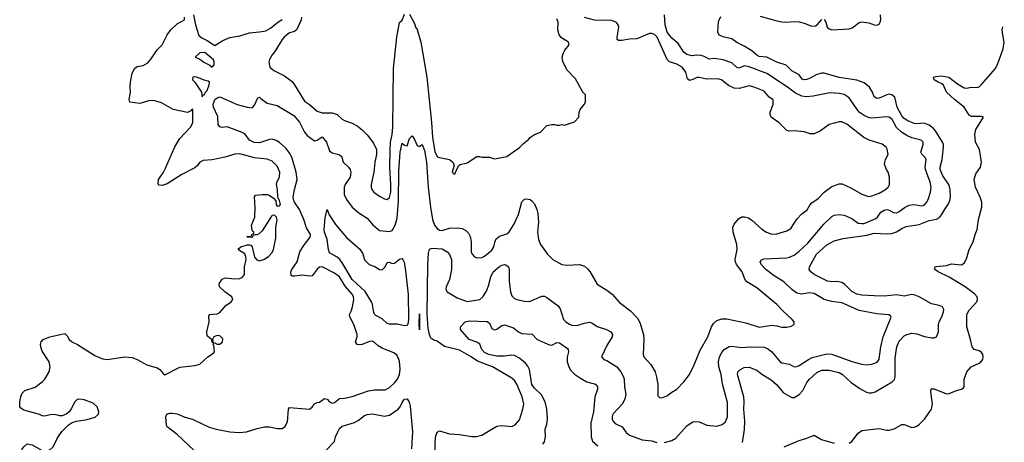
# Model space of a CAD drawing. Header units: inches. Extents: x 1649636 to 1815363, y 506543 to 641975.
# Tile 555 of 656: x 1779589 to 1787472, y 556206 to 559591. Entities that reach past the tile are written whole.
import ezdxf

# ---------------------------------------------------------------- set-up
doc = ezdxf.new("R2010")
doc.units = ezdxf.units.IN
doc.header["$MEASUREMENT"] = 0
doc.layers.add('B7575', color=7, linetype='Continuous')
doc.layers.add('B7585', color=7, linetype='Continuous')

msp = doc.modelspace()

# ---------------------------------------------------------------- linework, layer by layer
at = {"layer": 'B7575', "color": 5, "elevation": 680}
for points in [[(1780000, 556474.6), (1779987.7, 556452.3), (1779967.1, 556432.9), (1779930, 556417.2), (1779910, 556417.2), (1779869.4, 556429.4), (1779833.2, 556426.8), (1779790, 556415.1), (1779770, 556418.4), (1779748.3, 556428.3), (1779621.8, 556461.8), (1779597.8, 556477.8), (1779589.8, 556490), (1779588.9, 556530), (1779597.6, 556570), (1779610, 556599.5), (1779630, 556619.6), (1779712.2, 556647.8), (1779770, 556688.9), (1779790, 556712.4), (1779823.5, 556770), (1779832.2, 556810), (1779825.1, 556850), (1779770, 556935.6), (1779758, 556970), (1779755.8, 556990), (1779760.3, 557010), (1779778, 557030), (1779830, 557051.5), (1779950, 557076), (1779970, 557058), (1779984.9, 557030), (1780000, 557016.5)], [(1780000, 555917.8), (1779970, 555922), (1779870, 555926), (1779821, 555941), (1779750, 555981.1), (1779709.9, 556009.9), (1779654.7, 556074.7), (1779617.6, 556110), (1779608, 556130), (1779609.6, 556150), (1779620.9, 556170), (1779650, 556193), (1779690, 556186), (1779770, 556140.3), (1779790, 556136.4), (1779830, 556146.4), (1779858, 556170), (1779890, 556235.5), (1779926.9, 556293.1), (1779976.3, 556343.7), (1780000, 556358.2)]]:
    msp.add_lwpolyline(points, dxfattribs=at)
at = {"layer": 'B7585', "color": 5}
for points, elevation in [([(1780000, 557016.5), (1780007.3, 557010), (1780050.6, 556990), (1780190, 556900.3), (1780224, 556884), (1780253.7, 556873.7), (1780290, 556869.2), (1780430, 556889.2), (1780490, 556884.3), (1780530, 556870.1), (1780607.3, 556827.3), (1780690, 556802.9), (1780712, 556790), (1780737.1, 556757.1), (1780750, 556747.3), (1780870, 556807.8), (1780990, 556821.6), (1781030, 556830.8), (1781094, 556890), (1781141.2, 556918.8), (1781149, 556930), (1781143.1, 556983.1), (1781138, 556990), (1781140.4, 556999.6), (1781150, 557002), (1781170, 556991.3), (1781190, 556991), (1781213.2, 557010), (1781214.2, 557034.2), (1781190, 557059), (1781170, 557062), (1781142, 557050), (1781132, 557030), (1781138, 557002), (1781130, 557006), (1781128, 557030), (1781110, 557039), (1781090, 557059), (1781086.6, 557090), (1781105.6, 557170), (1781103.9, 557216.1), (1781110, 557230.5), (1781170, 557233.4), (1781190, 557244.9), (1781239.5, 557300.5), (1781281.2, 557330), (1781295.3, 557350), (1781286, 557370), (1781232, 557410), (1781189.3, 557450), (1781186.3, 557473.7), (1781210, 557511.3), (1781236.5, 557523.5), (1781310, 557514), (1781350, 557518.9), (1781372.9, 557527.1), (1781388.3, 557550), (1781389.8, 557610), (1781400.8, 557670), (1781399.3, 557690), (1781390, 557715.1), (1781350, 557739), (1781339, 557750), (1781343.2, 557756.8), (1781358, 557770), (1781410, 557786), (1781430, 557786), (1781441, 557781), (1781450, 557772), (1781468.6, 557688.6), (1781487.5, 557667.5), (1781510, 557659.6), (1781547.7, 557672.3), (1781582.2, 557697.8), (1781610, 557725.5), (1781620.4, 557750), (1781639.8, 557840.2), (1781638.7, 557930), (1781651.4, 557988.6), (1781646, 558010), (1781630, 558024.6), (1781610, 558021.5), (1781604, 558016), (1781530, 557899.5), (1781510, 557879.3), (1781490, 557868.7), (1781472, 557868), (1781458, 557862), (1781450, 557846), (1781408.7, 557850), (1781410, 557854), (1781442, 557858), (1781450, 557874), (1781462, 557878), (1781466, 557890), (1781455.3, 557895.3), (1781450, 557906), (1781445.6, 557945.6), (1781471.5, 558010), (1781473.4, 558086.6), (1781469.3, 558170.7), (1781475.5, 558184.5), (1781531.1, 558191.1), (1781570, 558190.2), (1781585.4, 558185.4), (1781621.8, 558161.8), (1781638.9, 558138.9), (1781641.3, 558110), (1781650, 558096.5), (1781670, 558099.4), (1781676.1, 558110), (1781670, 558141.3), (1781655.2, 558170), (1781653.2, 558230), (1781644.8, 558270), (1781647.9, 558290), (1781668.8, 558330), (1781670.8, 558370), (1781650, 558417.6), (1781610, 558456.9), (1781570, 558474.5), (1781470, 558484.3), (1781350, 558517.3), (1781310, 558514.8), (1781230, 558489.8), (1781130.9, 558469.1), (1781057, 558463), (1781031.9, 558448.1), (1781010, 558420.4), (1780990, 558404.2), (1780888.1, 558351.9), (1780770, 558274.7), (1780730, 558262.4), (1780706, 558266), (1780696.5, 558276.5), (1780699.6, 558310), (1780736.9, 558363.1), (1780757.5, 558402.5), (1780830, 558572.9), (1780870, 558637.8), (1780955.6, 558730), (1780976.3, 558763.7), (1780975.3, 558870), (1780970, 558874), (1780959.8, 558860.2), (1780931.8, 558848.2), (1780817.2, 558870), (1780723.5, 558923.5), (1780670, 558940.5), (1780630, 558942), (1780550, 558918.9), (1780470, 558929.6), (1780465.3, 558950), (1780476.9, 559010), (1780472.6, 559050), (1780475.3, 559090), (1780490, 559162.8), (1780510, 559202.4), (1780530, 559214.9), (1780576.1, 559223.9), (1780615.2, 559244.8), (1780642.6, 559277.4), (1780689.6, 559350), (1780729.8, 559390.2), (1780769.7, 559470), (1780799.6, 559510), (1780850, 559557.6), (1780909, 559590), (1780909.3, 559610)], 680), ([(1780983.9, 556143.9), (1780850, 556269), (1780770, 556328.2), (1780764, 556344), (1780759.3, 556410), (1780766, 556430), (1780790, 556439.3), (1780810, 556439.2), (1780850, 556434), (1780910, 556406.3), (1780971.9, 556391.9), (1781106.1, 556326.1), (1781162.8, 556310), (1781270, 556288.7), (1781345.2, 556285.2), (1781404, 556290), (1781490, 556316.8), (1781550, 556328.4), (1781590, 556329.2), (1781650, 556315.3), (1781690, 556314.9), (1781711.5, 556330), (1781732.6, 556370), (1781741.2, 556470), (1781750, 556484.7), (1781910, 556470.5), (1781930, 556487.3), (1781950, 556514), (1781970, 556525.5), (1781990, 556527.7), (1782030, 556555.5), (1782050, 556550.4), (1782070, 556530.4), (1782090, 556518.4), (1782110, 556524.4), (1782150, 556557.1), (1782190, 556559.3), (1782250, 556573), (1782381.5, 556618.5), (1782430, 556624.9), (1782513.6, 556626.4), (1782550, 556645.3), (1782590, 556682.6), (1782613.5, 556710), (1782630.5, 556750), (1782633.8, 556790), (1782630, 556856), (1782610, 556902), (1782590, 556919.5), (1782490, 556960.7), (1782459.4, 556979.4), (1782427.2, 557007.2), (1782410, 557015.1), (1782390, 557012.8), (1782331.4, 556988.6), (1782310, 556985.7), (1782289.6, 556990), (1782281.5, 557001.5), (1782276.9, 557010), (1782289.6, 557050), (1782289.7, 557070.3), (1782264.1, 557150), (1782231.8, 557210), (1782229.8, 557230), (1782243.2, 557256.8), (1782252, 557290), (1782263.1, 557350), (1782260.3, 557370), (1782252.7, 557390), (1782195.9, 557455.9), (1782148.1, 557530), (1782110, 557559.1), (1782010, 557611.6), (1781990, 557608.7), (1781970, 557592.1), (1781930, 557538), (1781910, 557536.4), (1781850, 557545.1), (1781790, 557535.1), (1781770, 557537.2), (1781762.9, 557542.9), (1781759.5, 557570), (1781768, 557590), (1781809.8, 557650.2), (1781832.5, 557730), (1781860.9, 557779.1), (1781915.6, 557850), (1781916.2, 557870), (1781884.3, 557924.3), (1781863.7, 557990), (1781830, 558069.7), (1781788.4, 558130), (1781781, 558150), (1781778.7, 558170), (1781788.2, 558230), (1781809.9, 558310.1), (1781801.7, 558370), (1781768.2, 558490), (1781746.8, 558526.8), (1781720.2, 558560.2), (1781670, 558607.2), (1781643.2, 558623.2), (1781610, 558632.5), (1781590, 558631.8), (1781510, 558605.4), (1781466.7, 558606.7), (1781430, 558626.6), (1781393.7, 558673.7), (1781370, 558687.4), (1781250, 558731.5), (1781210, 558728.2), (1781190, 558732), (1781176.9, 558750), (1781174.5, 558814.5), (1781140.9, 558890), (1781138.7, 558910), (1781150, 558950.2), (1781170, 558965.7), (1781190, 558973.1), (1781330, 558912.4), (1781410, 558890.4), (1781450, 558885.5), (1781470, 558906.8), (1781496.5, 558963.5), (1781510, 558970.7), (1781519, 558959), (1781570, 558921.7), (1781650, 558902.8), (1781782.7, 558822.7), (1781828.6, 558768.6), (1781869.5, 558690), (1781890, 558662.6), (1781950, 558621.1), (1781970, 558625.7), (1782011.7, 558651.7), (1782044.4, 558610), (1782070, 558539.3), (1782090, 558525.3), (1782142.8, 558510), (1782160, 558500), (1782169, 558489), (1782179.6, 558450), (1782220.3, 558410), (1782233.8, 558390), (1782239.7, 558370), (1782233.4, 558330), (1782193.8, 558270), (1782187.1, 558250), (1782187.1, 558190), (1782206.4, 558150), (1782250, 558090.3), (1782304.3, 558044.3), (1782370, 558000.3), (1782412.9, 557950), (1782470, 557902), (1782550, 557894), (1782570, 557902.6), (1782595.6, 557944.4), (1782610, 558002), (1782622.6, 558137.4), (1782625.3, 558374.7), (1782634.2, 558530), (1782650, 558601), (1782670, 558586), (1782690, 558581), (1782710, 558638), (1782730, 558661), (1782750, 558631), (1782770, 558582.8), (1782790, 558576), (1782810, 558591), (1782830, 558542.8), (1782845.6, 558450), (1782860.2, 558250), (1782877.8, 558090), (1782894.2, 557990), (1782910, 557944.4), (1782930, 557918.5), (1782950, 557905.8), (1782970, 557901.3), (1783030, 557919.8), (1783090, 557924.1), (1783130, 557918), (1783161.3, 557901.3), (1783181, 557881), (1783195.1, 557855.1), (1783202.5, 557810), (1783203.9, 557730), (1783212.1, 557712.1), (1783231.3, 557691.3), (1783250, 557682.6), (1783290, 557684.9), (1783310, 557695.6), (1783370, 557743.8), (1783385.6, 557770), (1783391.9, 557808.1), (1783404.1, 557835.9), (1783430, 557855.8), (1783490, 557874.4), (1783507.6, 557892.4), (1783545.7, 557950), (1783582.9, 558030), (1783610, 558130.7), (1783630, 558152.7), (1783650, 558155.5), (1783676, 558150), (1783690, 558140.7), (1783710, 558114.8), (1783730, 558071), (1783737.2, 558037.2), (1783743.1, 557970), (1783733.1, 557890), (1783742.6, 557830), (1783759.5, 557790), (1783813.6, 557713.6), (1783857.1, 557670), (1783930, 557630.3), (1783970, 557625.3), (1784070, 557630.3), (1784110, 557617.1), (1784135.3, 557595.3), (1784152.7, 557572.7), (1784212.6, 557472.6), (1784290, 557424.2), (1784332.1, 557392.1), (1784390, 557324.6), (1784479, 557259), (1784537.2, 557197.2), (1784556.5, 557156.5), (1784583.1, 557070), (1784586.3, 557030), (1784579.5, 556910), (1784585.3, 556890), (1784642.6, 556830), (1784676.5, 556770), (1784688.2, 556728.2), (1784696.9, 556670), (1784697.3, 556577.3), (1784710, 556564), (1784730, 556563), (1784770, 556578), (1784810, 556608), (1784850, 556630.6), (1784907, 556690), (1784951.8, 556750), (1784990, 556826), (1785036.9, 556943.1), (1785096.8, 557050), (1785128.2, 557131.8), (1785143.2, 557156.8), (1785170, 557180.3), (1785210, 557194), (1785250, 557194), (1785401.8, 557161.8), (1785510, 557128.8), (1785610, 557142.6), (1785650, 557138.4), (1785690, 557128), (1785730, 557126.8), (1785764.7, 557135.3), (1785788, 557150), (1785788.7, 557170), (1785774, 557190), (1785697.4, 557257.4), (1785649.4, 557310), (1785490, 557441.6), (1785409.8, 557489.8), (1785393.6, 557513.6), (1785372.3, 557572.3), (1785326.3, 557630), (1785318.9, 557650), (1785317.7, 557670), (1785332.3, 557750), (1785331.4, 557790), (1785301.5, 557890), (1785298.7, 557930), (1785308, 557952), (1785343.5, 557996.5), (1785370, 558010.3), (1785391.6, 558011.6), (1785423.6, 558003.6), (1785450, 557986), (1785530, 557914), (1785567.7, 557890), (1785610, 557873.4), (1785650, 557876), (1785730, 557899.6), (1785762.2, 557917.8), (1785810, 557992), (1785850, 558036), (1785892.3, 558067.7), (1785913.8, 558106.2), (1785930, 558124.6), (1785981.8, 558158.2), (1786030, 558210.3), (1786090, 558255.8), (1786150, 558276.1), (1786174.8, 558274.8), (1786243.4, 558243.4), (1786330, 558192), (1786385.4, 558174.6), (1786410, 558178.7), (1786470, 558201.8), (1786519.3, 558230), (1786541.2, 558250), (1786552.3, 558270), (1786551.8, 558330), (1786542.9, 558370), (1786529.8, 558389.8), (1786513.6, 558430), (1786514, 558450), (1786520.7, 558470), (1786542, 558510), (1786533.4, 558553.4), (1786526, 558570), (1786494, 558594), (1786390, 558626.2), (1786346.8, 558646.8), (1786210, 558753.1), (1786170, 558772.8), (1786150, 558773.3), (1786070, 558751.2), (1785999.7, 558700.3), (1785950, 558675.2), (1785916.4, 558676.4), (1785870, 558692.6), (1785790, 558701.1), (1785750, 558696.9), (1785730, 558703.1), (1785670, 558763.6), (1785603.8, 558810), (1785596.2, 558830), (1785596.7, 558850), (1785621.7, 558910), (1785622, 558942), (1785618, 558950), (1785590, 558971.2), (1785550, 559019.2), (1785468.8, 559051.2), (1785430, 559060.9), (1785350, 559039.2), (1785310, 559041.7), (1785264.7, 559064.7), (1785208.5, 559108.5), (1785177.9, 559117.9), (1785090, 559112.9), (1785030, 559127.2), (1785013.2, 559126.8), (1784970, 559107.6), (1784950, 559104), (1784936.4, 559116.4), (1784921.6, 559170), (1784892.7, 559210), (1784850, 559235.6), (1784791.9, 559251.9), (1784772.2, 559272.2), (1784691.3, 559450), (1784670, 559472.1), (1784650, 559479.7), (1784630, 559480.4), (1784530, 559438), (1784470, 559434.8), (1784410, 559423.1), (1784384.2, 559424.2), (1784371.7, 559431.7), (1784371.2, 559450), (1784386.2, 559530), (1784380.9, 559550), (1784367.4, 559567.4), (1784330, 559582.8), (1784190, 559586.6), (1784110, 559608.7)], 660), ([(1780979.3, 559630), (1780997, 559550), (1781022.8, 559462.8), (1781046, 559446), (1781090, 559424.4), (1781150, 559382.8), (1781216.4, 559423.6), (1781272.4, 559447.6), (1781350, 559460.6), (1781430, 559484.7), (1781510, 559492.1), (1781558.5, 559501.5), (1781597.3, 559522.7), (1781654.5, 559570), (1781690, 559592.9)], 680), ([(1781844, 559610), (1781843, 559590), (1781807.9, 559512.1), (1781790, 559497.2), (1781750, 559485.6), (1781707.7, 559452.3), (1781689.1, 559430.9), (1781635.9, 559344.1), (1781608.9, 559310), (1781588.4, 559271.6), (1781583.2, 559250), (1781591.2, 559211.2), (1781622.3, 559182.3), (1781710, 559139.6), (1781770, 559096), (1781790.1, 559070.1), (1781870, 558938.7), (1781910, 558910.3), (1781970, 558857.4), (1782010, 558844.7), (1782090, 558845.4), (1782130, 558831.1), (1782170, 558794.6), (1782190, 558782.3), (1782250, 558762), (1782290, 558740.8), (1782330, 558709.1), (1782370, 558668.9), (1782421.1, 558601.1), (1782445.3, 558550), (1782445.3, 558510), (1782431.3, 558450), (1782424.7, 558370), (1782402, 558270), (1782402.3, 558250), (1782408.9, 558230), (1782424.9, 558210), (1782470, 558176), (1782510, 558155.3), (1782530, 558151.7), (1782550, 558166.7), (1782559.3, 558210), (1782561.1, 558270), (1782552.3, 558410), (1782554.4, 558545.6), (1782558.7, 558610), (1782570.9, 558670), (1782576.5, 558730), (1782581.6, 559198.4), (1782607.8, 559450), (1782630, 559566.8), (1782650, 559586), (1782670, 559636)], 680), ([(1782710, 559634.8), (1782750, 559561), (1782758.9, 559530), (1782770, 559512.7), (1782800.5, 559410), (1782849.7, 559130), (1782887, 558767), (1782893.1, 558650), (1782911.9, 558531.9), (1782933.3, 558493.3), (1782950, 558485.7), (1783030, 558471.3), (1783056.4, 558450), (1783065.5, 558430), (1783064.9, 558415.1), (1783051.3, 558370), (1783070, 558351.3), (1783100.7, 558419.3), (1783115.3, 558430), (1783170, 558443), (1783250, 558495.6), (1783270, 558496), (1783290, 558488.7), (1783350.3, 558490.3), (1783390, 558474.9), (1783490, 558496), (1783590, 558566.8), (1783621.5, 558598.5), (1783662, 558630), (1783678, 558650), (1783709.3, 558670.7), (1783758, 558690), (1783810, 558742), (1783850, 558751), (1783870.9, 558750.9), (1783890, 558744.7), (1783910, 558744.7), (1783930, 558751), (1783950, 558744.7), (1784030, 558772), (1784066, 558810), (1784068.4, 558848.4), (1784075.3, 558870), (1784108, 558910), (1784118, 558930), (1784118, 558990), (1784098, 559010), (1784038, 559118), (1783969.4, 559189.4), (1783936.5, 559256.5), (1783932.7, 559290), (1783938.9, 559321.1), (1783953.3, 559346.7), (1783988.7, 559390), (1783982, 559410), (1783926.2, 559446.2), (1783906.6, 559470), (1783897.6, 559510), (1783900.5, 559570), (1783890, 559598)], 680), ([(1784750, 556203.6), (1784810, 556219.5), (1784841.4, 556238.6), (1784930, 556337.6), (1784972.4, 556367.6), (1784990, 556372.2), (1785029, 556369), (1785090, 556343.6), (1785170, 556334.9), (1785212.2, 556347.8), (1785239.5, 556370), (1785256.3, 556410), (1785254.6, 556525.4), (1785215.4, 556670), (1785205.2, 556750), (1785187.1, 556810), (1785182.4, 556850), (1785192.2, 556890), (1785210, 556924.9), (1785230, 556950.2), (1785270, 556972.6), (1785290, 556976.1), (1785370, 556965.4), (1785429.9, 556970.1), (1785550, 556967.1), (1785576.2, 556956.2), (1785611.5, 556930), (1785676.5, 556850), (1785690, 556843), (1785750.9, 556830.9), (1785790, 556810.3), (1785810, 556812.8), (1785830, 556821.8), (1785902.7, 556870), (1785934.6, 556885.4), (1786050, 556915.4), (1786090, 556911.3), (1786250, 556852.3), (1786330, 556831.8), (1786370, 556827.3), (1786409.8, 556830.2), (1786453.4, 556846.6), (1786470, 556870.6), (1786482.5, 556970), (1786501.8, 557050), (1786566.6, 557206.6), (1786559.7, 557219.7), (1786546.7, 557226.7), (1786450, 557233.6), (1786310, 557261.8), (1786170, 557322), (1786090, 557333.8), (1786030, 557349.8), (1785950, 557397), (1785910, 557402.3), (1785850, 557391.7), (1785810, 557401.4), (1785770, 557428.7), (1785706.2, 557490), (1785630, 557538.6), (1785562.7, 557590), (1785524.4, 557630), (1785517.6, 557650), (1785530, 557667.7), (1785546.1, 557673.9), (1785730, 557682.9), (1785752.6, 557687.4), (1785790, 557705.2), (1785830, 557735.4), (1785898.2, 557801.8), (1786026.4, 557953.6), (1786090, 558012.9), (1786110, 558023.6), (1786150, 558029.1), (1786190, 558024.4), (1786250, 557998), (1786301.6, 557961.6), (1786330, 557956.9), (1786350, 557959.1), (1786441.9, 557998.1), (1786457, 558010), (1786483.7, 558050), (1786510, 558065.4), (1786530, 558070.9), (1786550, 558065.8), (1786585.8, 558045.8), (1786610, 558044.2), (1786630, 558053.8), (1786677.4, 558090), (1786710, 558105.3), (1786750, 558110.1), (1786810, 558098.9), (1786830, 558105), (1786850, 558127), (1786863.1, 558150), (1786882, 558210), (1786884.8, 558250), (1786877.7, 558290), (1786840.2, 558390), (1786838.3, 558410), (1786847.1, 558470), (1786836.3, 558490), (1786812.2, 558512.2), (1786802.8, 558530), (1786820.7, 558590), (1786820.9, 558610), (1786805.6, 558625.6), (1786730, 558643.2), (1786690, 558662.3), (1786649.9, 558689.9), (1786607.9, 558727.9), (1786574, 558790), (1786550, 558809.8), (1786530, 558812.2), (1786410, 558801.6), (1786390, 558805), (1786350, 558822), (1786310.9, 558850), (1786293.6, 558870), (1786230, 558964.7), (1786190, 558990.7), (1786150, 558999.1), (1786075.4, 559004.6), (1785941.3, 558978.7), (1785886.6, 558973.4), (1785850, 558977.1), (1785801.2, 559001.2), (1785737.1, 559050), (1785570, 559158.6), (1785430, 559213.8), (1785390, 559221.9), (1785350, 559203.5), (1785330, 559208.8), (1785290, 559244.2), (1785220.9, 559270), (1785150, 559280.5), (1785110, 559275.1), (1785070, 559295.8), (1785043.8, 559303.8), (1785006.8, 559306.8), (1784970, 559302), (1784930, 559310.6), (1784906.3, 559330), (1784860.6, 559400.6), (1784810, 559443.2), (1784772.5, 559490), (1784755.5, 559550), (1784749.9, 559630)], 640), ([(1785374.9, 556205.1), (1785392.3, 556307.7), (1785394.4, 556374.4), (1785385.8, 556470), (1785389.9, 556530), (1785386, 556570), (1785335, 556750), (1785339.1, 556770), (1785353.7, 556786.3), (1785390, 556804.7), (1785430, 556807.4), (1785490, 556782.3), (1785530, 556752.4), (1785606.3, 556706.3), (1785647.8, 556667.8), (1785703.1, 556603.1), (1785770, 556563.5), (1785790, 556563.5), (1785830, 556588.7), (1785859.6, 556620.4), (1785890, 556683.6), (1785911.5, 556710), (1785970, 556764.3), (1786010, 556782.3), (1786070, 556784.3), (1786150, 556765), (1786175.6, 556750), (1786245.4, 556685.4), (1786315.3, 556635.3), (1786367.5, 556607.5), (1786390, 556602), (1786410, 556602), (1786437, 556610), (1786572.8, 556690), (1786591.7, 556708.3), (1786597.7, 556730), (1786596.7, 556883.3), (1786609.9, 556970), (1786630, 557014.6), (1786670, 557059.6), (1786690.4, 557070.4), (1786730, 557079.6), (1786770, 557074.6), (1786833.8, 557053.8), (1786890, 557043.2), (1786910, 557042.4), (1786929.8, 557050.2), (1786944.7, 557090), (1786945.6, 557150), (1786951, 557170), (1786971.4, 557210), (1786985.2, 557250), (1786986.5, 557270), (1786977.2, 557290), (1786950, 557302.6), (1786890, 557314.2), (1786790, 557371.4), (1786750, 557387.5), (1786730, 557389), (1786670, 557375), (1786610, 557386.6), (1786510, 557377.3), (1786430, 557378.2), (1786330, 557384.9), (1786290, 557392.2), (1786252.2, 557412.2), (1786192.7, 557472.7), (1786170, 557486.5), (1786130, 557493.8), (1786090, 557492), (1786057, 557497), (1785950, 557549.8), (1785924, 557570), (1785910, 557589.6), (1785910.8, 557610), (1785968.8, 557711.2), (1786050, 557788.6), (1786110, 557818.6), (1786182.4, 557837.6), (1786370, 557864.4), (1786430, 557879.5), (1786530, 557876), (1786570, 557878.9), (1786607.9, 557892.1), (1786650, 557918.5), (1786685.9, 557934.1), (1786790, 557950.2), (1786870, 557981.6), (1786930, 557994), (1786952.8, 558007.2), (1786970, 558027.4), (1786991.5, 558068.5), (1787025, 558115), (1787036.5, 558143.5), (1787041.1, 558170), (1787038.9, 558230), (1787030, 558265.1), (1786979.3, 558339.3), (1786958.2, 558390), (1786958.7, 558410), (1786974.4, 558470), (1786984.9, 558570), (1786985, 558590), (1786977.8, 558610), (1786920.1, 558700.1), (1786901.6, 558721.6), (1786870, 558745.7), (1786830, 558762.4), (1786770, 558755.2), (1786750, 558759.6), (1786699.2, 558779.2), (1786670, 558799), (1786650, 558821.6), (1786613.9, 558890), (1786594, 558970), (1786570, 558989.8), (1786550, 558993.5), (1786530, 558989.8), (1786470, 558960.9), (1786450, 558959.1), (1786430, 558972.3), (1786416.8, 559010), (1786392.2, 559050), (1786350, 559085.2), (1786290, 559106), (1786148.4, 559128.4), (1786030, 559162.9), (1786010, 559163.2), (1785970, 559152.2), (1785918.2, 559121.8), (1785890, 559110.7), (1785869, 559109), (1785853.5, 559113.5), (1785829.3, 559150), (1785770, 559182), (1785725.2, 559225.2), (1785650, 559250.9), (1785571.4, 559291.4), (1785510, 559296.8), (1785490, 559306.3), (1785450, 559340.8), (1785390, 559379.7), (1785330, 559407.1), (1785290, 559436.4), (1785230, 559449.7), (1785190, 559466.9), (1785177.6, 559490), (1785184.2, 559575.8), (1785203.3, 559616.7)], 620), ([(1785518, 559618), (1785650, 559580.4), (1785690, 559573.6), (1785730, 559570.7), (1785790, 559576.3), (1785830, 559572.2), (1785870, 559562.8), (1785930, 559538.4), (1785958.9, 559541.1), (1785973.5, 559550), (1786010, 559592.2)], 620), ([(1786030, 559592.7), (1786042.6, 559570), (1786054, 559530), (1786070, 559516.5), (1786090, 559509.5), (1786230, 559516.2), (1786254.6, 559525.4), (1786310, 559568.8), (1786330, 559572.2), (1786386, 559566), (1786430, 559548.5), (1786450, 559547.2), (1786470, 559554.4), (1786478.7, 559570), (1786482, 559590), (1786480.5, 559630)], 620), ([(1786230, 556197.7), (1786250, 556213), (1786301.8, 556278.2), (1786330, 556299.2), (1786470, 556315), (1786530, 556301.7), (1786550, 556302.1), (1786590, 556313), (1786650, 556349.3), (1786670, 556348.7), (1786730, 556324.5), (1786750, 556327.2), (1786770, 556336.1), (1786791.4, 556350), (1786832.2, 556390), (1786887.9, 556472.1), (1786897.5, 556510), (1786882.3, 556610), (1786887.1, 556632.9), (1786910, 556634.6), (1787010, 556592.8), (1787030, 556595.3), (1787090, 556620.3), (1787129.6, 556630.4), (1787142, 556638), (1787149.4, 556650), (1787151.5, 556710), (1787171.8, 556770), (1787207.6, 556810), (1787270, 556838.6), (1787284.4, 556850), (1787298.4, 556870), (1787303.5, 556890), (1787299.8, 556910), (1787290, 556925.1), (1787270, 556938), (1787229.8, 556949.8), (1787213.3, 556970), (1787202, 557030), (1787171.4, 557130), (1787172.3, 557230), (1787190, 557262.8), (1787251.1, 557330), (1787258, 557350), (1787253.6, 557370), (1787233.6, 557393.6), (1787157.2, 557450), (1787030, 557529.2), (1786942, 557570), (1786915.6, 557590), (1786915.5, 557604.5), (1786917.2, 557610), (1786927.1, 557612.9), (1787010, 557621.8), (1787050, 557634.6), (1787130, 557626.3), (1787150, 557640.4), (1787170, 557674), (1787189.8, 557750), (1787222.4, 557810), (1787238, 557870), (1787255, 557910), (1787263.7, 557990), (1787291.8, 558088.2), (1787291.6, 558130), (1787279, 558170), (1787241.6, 558250), (1787229.8, 558310), (1787244.5, 558355.5), (1787282, 558410), (1787288.4, 558450), (1787273.6, 558550), (1787242.2, 558610), (1787234.6, 558670), (1787244.2, 558710), (1787305.1, 558810), (1787290, 558816.5), (1787210, 558816.1), (1787190, 558825.4), (1787149.7, 558890), (1787073.8, 558950), (1787010, 559009.8), (1786985.2, 559065.2), (1786970, 559079.6), (1786941.2, 559090), (1786909.4, 559110), (1786904, 559130), (1786923.6, 559136.4), (1786970, 559140.3), (1787026.8, 559130), (1787097.3, 559077.3), (1787150, 559045.2), (1787170, 559043.2), (1787210, 559049.3), (1787253.1, 559046.9), (1787270, 559052.2), (1787290, 559070.2), (1787399.8, 559200.2), (1787419.9, 559240.1), (1787463.7, 559356.3), (1787471.6, 559410), (1787459.1, 559470), (1787455.8, 559510), (1787459.4, 559533.2)], 580), ([(1782912.1, 556052.1), (1782914.2, 556205.8), (1782921.3, 556258.7), (1782930, 556286.4), (1782950, 556296.9), (1783030, 556274.2), (1783110, 556268.4), (1783210, 556251.8), (1783250, 556251.7), (1783290, 556262), (1783410, 556335.9), (1783450, 556341.5), (1783530, 556333.4), (1783555.3, 556344.7), (1783590, 556386), (1783617.2, 556470), (1783624.2, 556510), (1783612.3, 556570), (1783570, 556671.8), (1783550, 556700.5), (1783530, 556719.7), (1783375.1, 556810), (1783254.5, 556854.5), (1783203, 556890), (1783110, 556944.1), (1782990, 556973.3), (1782930, 557016.2), (1782904.7, 557024.7), (1782880.8, 557040.8), (1782868.7, 557068.7), (1782858.5, 557118.5), (1782851.6, 557231.6), (1782855.8, 557630), (1782860.6, 557719.4), (1782870, 557751.4), (1782890, 557761), (1782970, 557754.2), (1783010, 557731.7), (1783030.3, 557710), (1783045.2, 557670), (1783046.3, 557590), (1783029.5, 557510), (1783003, 557450), (1782999.7, 557430), (1783011.8, 557410), (1783090, 557363.9), (1783170, 557334.7), (1783273, 557350), (1783297.2, 557370), (1783325.1, 557414.9), (1783341.7, 557458.3), (1783359.5, 557530), (1783380.7, 557570), (1783430, 557614.4), (1783450, 557624.9), (1783470, 557628.8), (1783485.7, 557625.7), (1783501.3, 557610), (1783507.6, 557590), (1783506.4, 557493.6), (1783518.7, 557410), (1783530, 557378), (1783550, 557357.2), (1783570, 557348.6), (1783630, 557335.9), (1783670, 557333.4), (1783770, 557377), (1783790, 557375.8), (1783810, 557366.4), (1783899, 557299), (1783914.7, 557274.7), (1783943.8, 557190), (1783960.7, 557170), (1783990, 557150.9), (1784010, 557143.7), (1784050, 557140.5), (1784110, 557160.7), (1784150, 557167.6), (1784170, 557162), (1784212.3, 557132.3), (1784288.1, 557108.1), (1784320.5, 557090), (1784334, 557070), (1784333.4, 557050), (1784290, 556982), (1784246.8, 556890), (1784266, 556870), (1784290, 556860.3), (1784368.9, 556810), (1784402, 556770), (1784422.8, 556730), (1784427.8, 556710), (1784430.3, 556650), (1784442.3, 556590), (1784433.4, 556550), (1784413.4, 556510), (1784337.8, 556430), (1784331.4, 556410), (1784331.6, 556390), (1784336.9, 556376.9), (1784356.7, 556356.7), (1784412.7, 556330), (1784443.6, 556283.6), (1784470, 556262), (1784573.3, 556226.7), (1784650, 556217.6), (1784690, 556204.2)], 640), ([(1783777.6, 556190), (1783789.8, 556210.2), (1783797.8, 556250), (1783795.4, 556310), (1783808.2, 556350), (1783814.1, 556390), (1783808.5, 556470), (1783795, 556530), (1783765.9, 556585.9), (1783710, 556639.8), (1783688.8, 556668.8), (1783669.3, 556789.3), (1783656.6, 556816.6), (1783638.5, 556838.5), (1783590, 556879.2), (1783550, 556900.4), (1783530, 556903.8), (1783470, 556896.3), (1783410, 556895), (1783342.4, 556910), (1783310, 556924), (1783288.5, 556950), (1783271.9, 556991.9), (1783250, 557006.9), (1783186, 557030), (1783118, 557110), (1783118, 557130), (1783155.3, 557170), (1783190, 557178), (1783332.4, 557172.4), (1783350, 557160.7), (1783370, 557118), (1783390, 557107.6), (1783410, 557113.1), (1783450, 557142.4), (1783470, 557146.4), (1783542, 557122), (1783583.1, 557090), (1783610, 557077.7), (1783691.1, 557071.1), (1783732.2, 557030), (1783830, 556986.4), (1783850, 556984.9), (1783890, 557004.9), (1783910, 557003), (1783975.8, 556955.8), (1783980.5, 556950), (1783981.7, 556930), (1783972.8, 556887.2), (1783972.1, 556850), (1783984.1, 556810), (1784000.7, 556780.7), (1784030.5, 556750.5), (1784078.5, 556718.5), (1784130, 556690.9), (1784198, 556670), (1784215.3, 556650), (1784213.6, 556630), (1784193.8, 556570), (1784183, 556450), (1784160.8, 556359.2), (1784164.4, 556250), (1784174.5, 556214.5), (1784217.4, 556177.4)], 620), ([(1780000, 556358.2), (1780010, 556364.4), (1780044.7, 556375.3), (1780130, 556388.9), (1780193.5, 556406.5), (1780219.3, 556430), (1780223.7, 556450), (1780209.4, 556490), (1780178.3, 556518.3), (1780105.6, 556545.6), (1780070, 556551.5), (1780050, 556547.3), (1780030.5, 556530), (1780000, 556474.6)], 680), ([(1782040.1, 556139.9), (1782110, 556210.8), (1782118.5, 556250), (1782134.7, 556290), (1782150, 556315.2), (1782170, 556335.4), (1782270, 556364.6), (1782299, 556381), (1782350, 556420.2), (1782370, 556428.5), (1782414.2, 556434.2), (1782510, 556414.3), (1782550, 556421.7), (1782619.1, 556470), (1782635.2, 556490), (1782650, 556525.7), (1782660.7, 556539.3), (1782670, 556550.3), (1782690, 556554), (1782706.3, 556526.3), (1782714.2, 556494.2), (1782732.9, 556290), (1782726.8, 556153.2)], 640), ([(1785710, 556169.3), (1785830, 556219.5), (1785890, 556238.1), (1785950, 556263.1), (1786008.2, 556228.2), (1786110, 556197.7)], 580)]:
    msp.add_lwpolyline(points, dxfattribs=dict(at, elevation=elevation))
for points, elevation in [([(1781070, 559328), (1781030, 559326), (1780994, 559290), (1781030, 559274), (1781062, 559250), (1781110, 559226.8), (1781130, 559211), (1781145.2, 559230), (1781146, 559250), (1781139.3, 559270)], 680), ([(1780990, 559134), (1780974, 559130), (1780972, 559110), (1780991, 559091), (1781044.7, 559010), (1781050, 558974), (1781054, 558986), (1781070, 558991.3), (1781073.1, 559006.9), (1781090, 559023.1), (1781107, 559070), (1781109.1, 559089.1), (1781098.6, 559098.6), (1781066, 559106), (1781006, 559130)], 680), ([(1782490, 557588.2), (1782514.3, 557610), (1782530, 557646.8), (1782550, 557647.7), (1782570, 557638.4), (1782590, 557639.6), (1782630, 557671.2), (1782650, 557677.4), (1782657.4, 557670), (1782667.2, 557647.2), (1782678.3, 557578.3), (1782699.3, 557390), (1782702.4, 557197.6), (1782698, 557162), (1782690, 557141.2), (1782670, 557138), (1782610, 557150.7), (1782550, 557150.9), (1782530, 557158.3), (1782490, 557194.3), (1782440.9, 557220.9), (1782430.7, 557230.7), (1782425.2, 557245.2), (1782413.7, 557310), (1782406.1, 557330), (1782353.5, 557413.5), (1782250, 557510.6), (1782175.9, 557635.9), (1782150.8, 557670.8), (1782130, 557687.7), (1782070, 557722.2), (1782061.1, 557750), (1782049.9, 557830), (1782029.5, 557890), (1782026.9, 557910), (1782035.3, 558004.7), (1782050, 558071.3), (1782066.7, 558026.7), (1782116.5, 557950), (1782204.9, 557844.9), (1782311.5, 557751.5), (1782335.1, 557715.1), (1782350, 557666), (1782386, 557630), (1782433, 557613), (1782470, 557590.4)], 640), ([(1782790, 557106), (1782788, 557150), (1782790, 557234)], 640)]:
    msp.add_lwpolyline(points, close=True, dxfattribs=dict(at, elevation=elevation))

doc.saveas('drawing.dxf')
